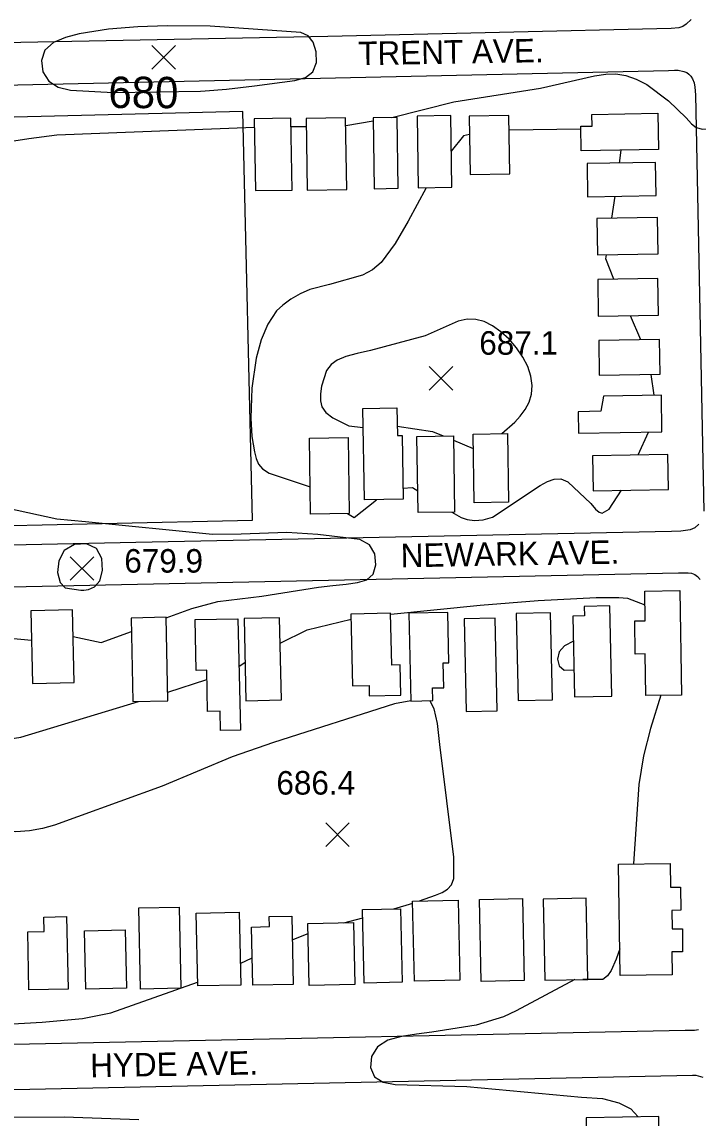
# Model space of a CAD drawing. Extents: x 79600 to 91800, y 75600 to 84400.
# Drawn here: x 81189 to 81620, y 77256 to 77954 of the extents above; entities that cross this region are included whole.
import ezdxf

# ---------------------------------------------------------------- set-up
doc = ezdxf.new("R2010")
doc.units = 0
for name, color, linetype in [('080-085$0$BLDG', 7, 'Continuous'), ('080-085$0$INDEX', 7, 'Continuous'), ('080-085$0$INDXLBL', 7, 'Continuous'), ('080-085$0$INTER', 7, 'Continuous'), ('080-085$0$RECREATION', 7, 'Continuous'), ('080-085$0$ROAD', 7, 'Continuous'), ('080-085$0$ROAD-NAME', 7, 'Continuous'), ('080-085$0$SPOTMARK', 7, 'Continuous'), ('080-085$0$SPOTS', 7, 'Continuous')]:
    doc.layers.add(name, color=color, linetype=linetype)

# ---------------------------------------------------------------- blocks, each defined once
blk = doc.blocks.new('080-085$0$SPOTS')
at = {"layer": '080-085$0$SPOTMARK'}
for p, q in [((-0.5, -0.5), (0.5, 0.5)), ((-0.5, 0.5), (0.5, -0.5))]:
    blk.add_line(p, q, dxfattribs=at)

msp = doc.modelspace()

# ---------------------------------------------------------------- linework, layer by layer
at = {"layer": '080-085$0$BLDG'}
for points in [[(81361.3, 77847.14), (81360.56, 77892.83), (81337.21, 77892.45), (81337.96, 77846.76)], [(81396.18, 77847.5), (81395.44, 77893.13), (81370.28, 77892.72), (81371.02, 77847.09)], [(81429.03, 77848.22), (81428.29, 77893.42), (81412.97, 77893.17), (81413.71, 77847.97)], [(81463.21, 77848.87), (81462.46, 77894.56), (81441.01, 77894.21), (81441.76, 77848.52)], [(81500.08, 77857.36), (81499.47, 77894.61), (81474.28, 77894.19), (81474.89, 77856.95)], [(81545.64, 77872.08), (81545.39, 77887.81), (81552.55, 77887.92), (81552.43, 77895.33), (81594.52, 77896.02), (81594.9, 77872.89)], [(81549.74, 77842.89), (81593.4, 77843.61), (81593.06, 77864.66), (81549.4, 77863.94)], [(81555.99, 77805.85), (81594.65, 77806.48), (81594.28, 77829.6), (81555.61, 77828.97)], [(81556.52, 77766.72), (81594.94, 77767.34), (81594.56, 77790.82), (81556.14, 77790.19)], [(81557.17, 77729.06), (81595.95, 77729.7), (81595.59, 77751.89), (81556.81, 77751.26)], [(81558.16, 77706.11), (81543.68, 77705.87), (81543.9, 77692.2), (81597.1, 77693.07), (81596.72, 77716.45), (81559.77, 77715.85)], [(81407.49, 77649.68), (81406.54, 77708.01), (81428.18, 77708.37), (81428.47, 77690.66), (81431.42, 77690.71), (81432.08, 77650.09)], [(81373.13, 77640.62), (81372.34, 77688.95), (81397.04, 77689.35), (81397.83, 77641.02)], [(81441.7, 77641.53), (81440.91, 77690.15), (81464.14, 77690.53), (81464.94, 77641.91)], [(81477.42, 77647.83), (81476.71, 77691.63), (81498.63, 77691.99), (81499.35, 77648.19)], [(81553.24, 77655.53), (81601.31, 77656.32), (81600.94, 77678.63), (81552.87, 77677.84)], [(81586.73, 77524.99), (81586.37, 77551.51), (81580.08, 77551.43), (81579.79, 77572.57), (81586.39, 77572.66), (81586.13, 77591.55), (81608.56, 77591.86), (81609.47, 77525.3)], [(81565.2, 77524.61), (81563.98, 77582.11), (81547.61, 77581.77), (81547.73, 77575.72), (81540.3, 77575.57), (81541.39, 77524.1)], [(81222.37, 77533.32), (81221.39, 77579.51), (81194.87, 77578.94), (81195.85, 77532.76)], [(81410.41, 77531.34), (81410.55, 77524.87), (81430.58, 77525.3), (81430.17, 77544.52), (81424.87, 77544.41), (81424.16, 77577.46), (81398.89, 77576.92), (81399.86, 77531.12)], [(81451.05, 77521.8), (81450.88, 77529.82), (81458.08, 77529.97), (81457.74, 77545.74), (81461.26, 77545.81), (81460.58, 77577.97), (81435.86, 77577.45), (81437.04, 77521.5)], [(81527.26, 77522.34), (81526.08, 77577.79), (81504.23, 77577.33), (81505.41, 77521.87)], [(81282.17, 77521.58), (81281.04, 77574.87), (81258.72, 77574.4), (81259.85, 77521.11)], [(81315.75, 77502.72), (81315.49, 77515.07), (81307.51, 77514.9), (81306.96, 77541.09), (81300.15, 77540.95), (81299.46, 77573.37), (81326.86, 77573.95), (81328.37, 77502.99)], [(81354.5, 77522.18), (81353.39, 77574.56), (81330.73, 77574.08), (81331.84, 77521.69)], [(81492.1, 77515.34), (81490.85, 77574.27), (81471.01, 77573.85), (81472.26, 77514.92)], [(81602.29, 77418.05), (81602.5, 77402.88), (81608.9, 77402.97), (81609.11, 77388.17), (81603.45, 77388.09), (81603.62, 77376.29), (81610.1, 77376.38), (81610.3, 77361.74), (81603.46, 77361.64), (81603.66, 77347.04), (81570.45, 77346.58), (81569.48, 77417.6)], [(81439.27, 77342.96), (81438.18, 77394.03), (81467.28, 77394.65), (81468.37, 77343.58)], [(81480.79, 77395.01), (81508.2, 77395.59), (81509.31, 77343.39), (81481.9, 77342.81)], [(81522.5, 77343.52), (81549.9, 77344.1), (81548.81, 77395.76), (81521.4, 77395.18)], [(81264.7, 77337.85), (81263.59, 77389.67), (81289.41, 77390.22), (81290.51, 77338.4)], [(81301.2, 77339.89), (81300.21, 77386.28), (81327.6, 77386.86), (81328.59, 77340.47)], [(81407.29, 77341.75), (81406.3, 77388.56), (81430.41, 77389.07), (81431.41, 77342.27)], [(81193.58, 77337.41), (81192.79, 77374.47), (81203.28, 77374.7), (81203.09, 77383.81), (81217.54, 77384.12), (81218.52, 77337.94)], [(81336.36, 77340.39), (81335.57, 77377.46), (81346.95, 77377.7), (81346.81, 77384.14), (81361.15, 77384.45), (81362.07, 77340.94)], [(81372.31, 77340.18), (81371.47, 77379.67), (81400.58, 77380.29), (81401.42, 77340.8)], [(81229.79, 77337.85), (81229, 77375.02), (81254.98, 77375.57), (81255.77, 77338.4)], [(81548.7, 77255.87), (81548.92, 77243.29), (81554.59, 77243.39), (81554.83, 77229.51), (81595.53, 77230.2), (81595.08, 77256.66)]]:
    msp.add_lwpolyline(points, close=True, dxfattribs=at)
at = {"layer": '080-085$0$INDEX'}
for points in [[(81306, 77910.33), (81319.52, 77911.47), (81337.4, 77913.5), (81355.01, 77915.82), (81363.07, 77916.9), (81369.86, 77918.76), (81374.63, 77922.39), (81376.82, 77928.34), (81376.74, 77935.29), (81374.86, 77941.45), (81371.59, 77945.46), (81366.93, 77947.56), (81309.04, 77951.46), (81281.78, 77951.76), (81263.05, 77951.15), (81244.21, 77949.62), (81225.67, 77946.63), (81216.8, 77944.38), (81209.16, 77941.12), (81203.83, 77936.26), (81201.65, 77929.63), (81202.55, 77922.47), (81206.23, 77916.42), (81212.32, 77912.69), (81220.13, 77910.85), (81247.24, 77909.21), (81302.94, 77910.09)], [(81228.49, 77592.21), (81231.66, 77592.61), (81235.41, 77594.2), (81238.69, 77598.06), (81240.47, 77604.69), (81240.03, 77612.33), (81236.68, 77618.62), (81230.27, 77621.67), (81222.64, 77621.21), (81216.12, 77617.45), (81212.56, 77610.9), (81211.87, 77603.39), (81213.44, 77597.06), (81216.6, 77593.53), (81226.63, 77592.09)]]:
    msp.add_lwpolyline(points, close=True, dxfattribs=at)
at = {"layer": '080-085$0$INTER'}
for p, q in [((81395.52, 77888.23), (81413.01, 77891.22)), ((81360.64, 77887.56), (81370.36, 77887.72)), ((81545.42, 77885.96), (81499.63, 77885.23)), ((81570.13, 77864.28), (81571.16, 77872.5)), ((81565.17, 77829.12), (81567.26, 77843.18)), ((81583.73, 77751.69), (81576.97, 77767.05)), ((81592.09, 77716.37), (81590.27, 77729.6)), ((81464.19, 77687.71), (81476.86, 77682.44)), ((81581.9, 77678.32), (81588.58, 77692.93)), ((81400.93, 77638.47), (81415.1, 77649.81)), ((81396.71, 77641), (81400.93, 77638.47)), ((81327.5, 77543.79), (81331.32, 77545.99)), ((81282.05, 77527.03), (81307.08, 77535.17)), ((81426.21, 77388.98), (81438.21, 77392.65)), ((81394.24, 77380.15), (81406.41, 77383.31)), ((81361.47, 77369.2), (81371.6, 77373.34)), ((81328.3, 77354.17), (81335.99, 77357.76))]:
    msp.add_line(p, q, dxfattribs=at)
for points in [[(81078.09, 77988.72), (81081.83, 77979.64), (81084.26, 77967.84), (81084.99, 77955.36), (81084.99, 77950.97), (81085.91, 77947.86), (81089.03, 77945.62), (81102.61, 77942.56), (81109.53, 77941.57), (81114.3, 77940.72), (81117.17, 77939.1), (81121.87, 77922.25), (81124.91, 77914.35), (81129.86, 77907.06), (81142.63, 77893.61), (81154.91, 77881.16), (81161.4, 77877.3), (81168.69, 77876.1), (81193.56, 77879.96), (81211.45, 77882.32), (81337.3, 77887.22)], [(81424.85, 77893.37), (81464.38, 77903.35), (81519.68, 77911.99), (81554.21, 77919.82), (81561.23, 77920.99), (81567.67, 77921.15), (81573.99, 77920.15), (81580.58, 77917.84), (81587.42, 77914.3), (81601.28, 77904.01), (81612.5, 77893.13), (81615.91, 77889.4), (81618.91, 77887.05), (81623.01, 77885.92), (81637.24, 77886.62), (81672.15, 77895.76)], [(81474.47, 77882.57), (81470.69, 77881.78), (81462.83, 77871.92)], [(81446.91, 77848.61), (81435.3, 77827.26), (81427, 77813.1), (81418.1, 77800.99), (81412.67, 77796.37), (81406.16, 77792.86), (81385.24, 77787.02), (81372.72, 77783.67), (81366.47, 77780.94), (81360.53, 77777.56), (81355.39, 77773.86), (81351.39, 77770.05), (81345.81, 77761.72), (81341.67, 77751.61), (81338.51, 77739.94), (81335.65, 77720.81), (81334.96, 77701.73), (81335.68, 77690.17), (81337.31, 77680.28), (81338.46, 77676.12), (81339.95, 77672.54), (81342.43, 77669.46), (81346.64, 77666.76), (81372.85, 77658.03)], [(81566.4, 77790.36), (81561.3, 77803.23), (81561.71, 77805.94)], [(81495.13, 77691.93), (81503.24, 77699.25), (81506.79, 77703.11), (81509.93, 77707.37), (81512.37, 77712.03), (81513.88, 77717.12), (81514.27, 77722.65), (81513.48, 77728.51), (81511.52, 77734.59), (81508.41, 77740.73), (81504.37, 77746.67), (81499.65, 77752.14), (81494.49, 77756.87), (81489.11, 77760.67), (81483.71, 77763.33), (81478.41, 77764.71), (81472.98, 77764.78), (81467.1, 77763.56), (81446.18, 77754.24)], [(81446.18, 77754.24), (81411.29, 77744.77), (81402.88, 77742.96), (81395.66, 77741.05), (81390.15, 77738.79), (81386.17, 77735.93), (81383.35, 77732.18), (81380.07, 77722.24), (81379.4, 77717.19), (81379.35, 77712.8), (81380.35, 77708.95), (81382.91, 77705.4), (81387.28, 77701.98), (81397.59, 77696.84), (81406.74, 77695.72)], [(81428.37, 77696.7), (81450.77, 77693.3), (81457.68, 77690.42)], [(81463.19, 77641.88), (81469.22, 77638.41), (81472.96, 77637.21), (81477.65, 77636.6), (81483.11, 77636.98), (81489.17, 77638.75), (81519.48, 77658.74), (81524.19, 77661.36), (81528.42, 77662.91), (81532.58, 77662.99), (81537.1, 77661.14), (81551.78, 77647.37), (81554.84, 77643.86), (81556.99, 77641.82), (81558.89, 77641.2), (81563.44, 77643.67), (81571.22, 77655.82)], [(81431.97, 77657.07), (81438.02, 77657.54), (81441.47, 77655.4)], [(81281.05, 77574.41), (81297.37, 77580.44), (81314, 77584.93), (81342.07, 77588.28), (81378.15, 77594.14), (81387.25, 77595.15), (81395.72, 77596), (81403.08, 77596.93), (81408.95, 77598.76), (81412.94, 77602.42), (81414.7, 77608.38), (81414, 77615.21), (81410.62, 77621.01), (81404.55, 77624.37), (81377.66, 77627.58), (81358.03, 77628.97), (81328.95, 77627.73), (81310.65, 77627.61), (81229.59, 77635.64), (81211.42, 77637.38), (81174.09, 77645.48)], [(81424.18, 77576.86), (81481.16, 77582.55), (81518.15, 77585.49), (81555.14, 77587.56), (81569.72, 77587.54), (81575.09, 77587.06), (81586.25, 77582.82)], [(81146.12, 77570.6), (81154.15, 77566.27), (81165.5, 77563.04), (81195.27, 77560.22)], [(81353.74, 77558.3), (81370.95, 77566.9), (81398.95, 77573.69)], [(81221.75, 77562.64), (81239.63, 77558.72), (81258.9, 77565.82)], [(81540.64, 77559.63), (81534.88, 77556.64), (81531.53, 77552.85), (81530.43, 77548.19), (81531.58, 77543.82), (81534.67, 77541.05), (81541.03, 77541.4)], [(81437.04, 77521.64), (81426.66, 77519.68), (81349.49, 77495.07), (81323.08, 77485.95), (81278.46, 77467.21), (81224.65, 77447.74), (81209.96, 77442.41), (81202.14, 77440.3), (81193.88, 77438.79), (81185.15, 77438.07), (81175.97, 77438.25), (81157.73, 77440.8), (81141.66, 77445.21), (81103.91, 77459.37), (81087.48, 77465.98), (81072, 77473.78), (81058.39, 77482.62), (81046.59, 77492.87), (81036.4, 77504.43), (81027.92, 77517.55)], [(81147.59, 77501.47), (81156.46, 77497.74), (81161.64, 77496.58), (81174.57, 77496.3), (81188.33, 77498.37), (81263.36, 77521.18)], [(81442.6, 77394.12), (81452.83, 77397.71), (81457.03, 77399.5), (81460.47, 77401.51), (81462.94, 77404.27), (81464.38, 77408.47), (81464.41, 77422), (81455.58, 77493.79), (81454.03, 77507.24), (81451.99, 77516.61), (81449.23, 77521.76)], [(81596.32, 77525.12), (81589.86, 77504.04), (81585.28, 77486.57), (81582.37, 77468.31), (81578.9, 77417.73)], [(81570.22, 77363.48), (81568.01, 77356.96), (81564.77, 77349.79), (81562.4, 77346.41), (81559.37, 77344.03), (81546.7, 77344.03)], [(81160.31, 77314.52), (81202.03, 77316.88), (81227.66, 77319.22), (81245.71, 77322.79), (81301.14, 77342.37)], [(81541.64, 77343.92), (81504.22, 77324.04), (81496.08, 77320.18), (81478.65, 77315), (81450.46, 77310.56), (81440.74, 77309.28), (81431.11, 77307.78), (81422.45, 77305.36), (81415.81, 77301.21), (81412.06, 77294.95), (81411.42, 77287.95), (81413.89, 77282.05), (81419.35, 77278.61), (81426.94, 77277.14), (81472.7, 77275.77), (81545.92, 77269.06), (81559.22, 77268.09), (81569.7, 77265.5), (81577.26, 77261.5), (81581.92, 77256.44)], [(81263.65, 77254.6), (81216.02, 77256.26), (81158.17, 77256.04)]]:
    msp.add_lwpolyline(points, dxfattribs=at)
at = {"layer": '080-085$0$RECREATION'}
msp.add_lwpolyline([(81140.99, 77892.53), (81144.24, 77632.48), (81336.2, 77636.71), (81330.01, 77897.16)], close=True, dxfattribs=at)
at = {"layer": '080-085$0$ROAD'}
for points in [[(81615.7, 77955.88), (81612.52, 77952.78), (81610.43, 77951.37), (81607.93, 77950.51), (81602.91, 77950.05), (81384.03, 77945.04), (81133.76, 77940.19), (81130.27, 77940.16), (81128.73, 77940.71), (81126.63, 77941.67), (81124.8, 77943.19), (81124.1, 77944.02), (81122.97, 77945.82), (81122.4, 77947.08), (81121.82, 77949.3), (81121.52, 77951.67), (81121.36, 77955.3)], [(80838.93, 77906.51), (81601.18, 77923.39), (81605.08, 77923.56), (81607.46, 77923.44), (81611.09, 77922.77), (81613.05, 77921.95), (81614.31, 77920.98), (81615.58, 77919.6), (81616.57, 77918.07), (81617.57, 77915.43), (81618.01, 77912.78), (81618.47, 77907.76), (81623.72, 77642.56)], [(81620.72, 77634.17), (81618.08, 77631.77), (81615.17, 77630.49), (81609.17, 77629.74), (81603.17, 77629.56), (81261.81, 77622.42), (80831.44, 77613.3)], [(80836.54, 77586.97), (81607.58, 77603.22), (81610.93, 77603.25), (81613.85, 77603.27), (81615.95, 77602.87), (81618.05, 77602.05), (81619.74, 77600.81), (81621.56, 77599.01)], [(81620.44, 77311.99), (81617.79, 77311.55), (81611.93, 77311.5), (80836.98, 77295.36)], [(80820.6, 77251.84), (80820.84, 77256.16), (80821.66, 77257.85), (80822.76, 77259.81), (80824.56, 77262.19), (80826.91, 77264.03), (80829.14, 77264.88), (80831.23, 77265.32), (80833.74, 77265.62), (80836.11, 77266.06), (80840.43, 77266.65), (80882.14, 77267.55), (81616.63, 77283.08), (81618.72, 77282.96), (81623.2, 77281.74)]]:
    msp.add_lwpolyline(points, dxfattribs=at)

# ---------------------------------------------------------------- block references
at = {"layer": '080-085$0$SPOTMARK', "xscale": 15, "yscale": 15}
for p in [(81279.43, 77931.69), (81456.23, 77727.19), (81227.4, 77605.94), (81390.27, 77436.28)]:
    msp.add_blockref('080-085$0$SPOTS', p, dxfattribs=at)

# ---------------------------------------------------------------- texts
at = {"layer": '080-085$0$INDXLBL'}
msp.add_text('680', height=20, rotation=359.72774, dxfattribs=at).set_placement((81244.22, 77899.43))
at = {"layer": '080-085$0$ROAD-NAME'}
for s, p in [('TRENT AVE.', (81403.65, 77926.65)), ('NEWARK AVE.', (81430.69, 77606.67)), ('HYDE AVE.', (81232.76, 77281.7))]:
    msp.add_text(s, height=15, rotation=0.96665, dxfattribs=at).set_placement(p)
at = {"layer": '080-085$0$SPOTS'}
for s, p in [('687.1', (81480.65, 77742.19)), ('679.9', (81254.38, 77603.32)), ('686.4', (81351.34, 77461.86))]:
    msp.add_text(s, height=15, dxfattribs=at).set_placement(p)

doc.saveas('drawing.dxf')
